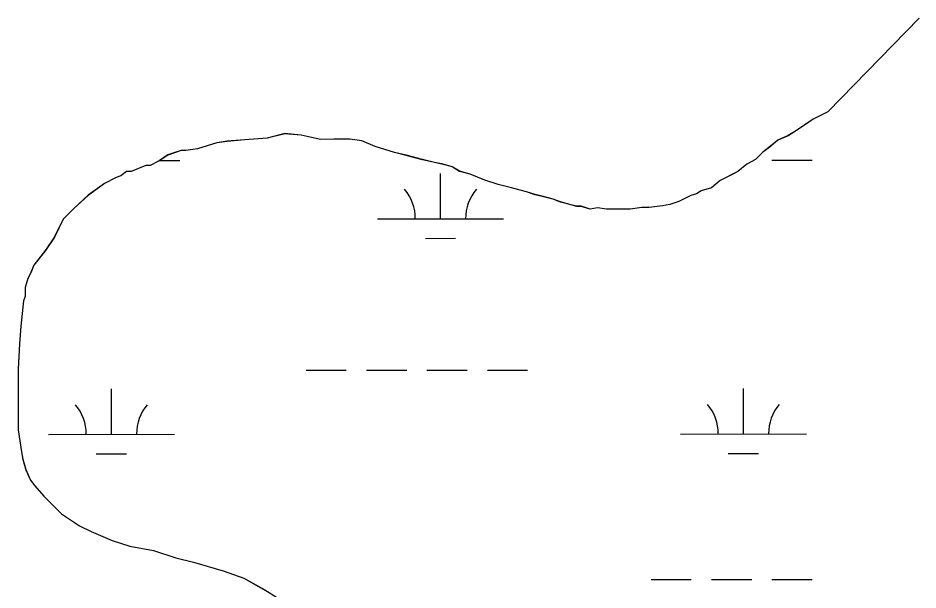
# Model space of a CAD drawing. Extents: x 3279314 to 3317160, y 734079 to 759431.
# Drawn here: x 3297154 to 3297868, y 742539 to 742993 of the extents above; entities that cross this region are included whole.
import ezdxf

# ---------------------------------------------------------------- set-up
doc = ezdxf.new("R2010")
doc.units = 0
for name, color, linetype in [('V-SITE-VEGE', 7, 'Continuous'), ('V-TOPO-SHOR', 7, 'Continuous'), ('V-WETL-SWMP', 7, 'Continuous')]:
    doc.layers.add(name, color=color, linetype=linetype)

msp = doc.modelspace()

# ---------------------------------------------------------------- linework, layer by layer
at = {"layer": 'V-SITE-VEGE'}
for p, q in [((3297869.48, 742993.23), (3297796.95, 742918.82)), ((3297785.22, 742912.89), (3297771.17, 742903.42)), ((3297796.95, 742918.82), (3297785.22, 742912.89)), ((3297351.54, 742897.88), (3297333.92, 742896.62)), ((3297365.63, 742901.47), (3297351.54, 742897.88)), ((3297378.57, 742900.36), (3297365.63, 742901.47)), ((3297383.27, 742899.2), (3297378.57, 742900.36)), ((3297393.87, 742896.91), (3297383.27, 742899.2)), ((3297765.31, 742899.86), (3297757.1, 742896.3)), ((3297771.17, 742903.42), (3297765.31, 742899.86)), ((3297311.59, 742894.16), (3297296.34, 742889.38)), ((3297319.82, 742895.37), (3297311.59, 742894.16)), ((3297333.92, 742896.62), (3297319.82, 742895.37)), ((3297417.38, 742897.02), (3297393.87, 742896.91)), ((3297426.78, 742895.89), (3297417.38, 742897.02)), ((3297437.39, 742891.24), (3297426.78, 742895.89)), ((3297452.69, 742886.61), (3297437.39, 742891.24)), ((3297750.07, 742890.39), (3297745.38, 742886.83)), ((3297757.1, 742896.3), (3297750.07, 742890.39)), ((3297272.85, 742884.57), (3297265.82, 742879.83)), ((3297283.41, 742888.15), (3297272.85, 742884.57)), ((3297286.94, 742888.17), (3297283.41, 742888.15)), ((3297296.34, 742889.38), (3297286.94, 742888.17)), ((3297462.1, 742884.3), (3297452.69, 742886.61)), ((3297475.05, 742880.84), (3297462.1, 742884.3)), ((3297745.38, 742886.83), (3297739.54, 742880.93)), ((3297255.25, 742876.26), (3297249.39, 742873.88)), ((3297258.78, 742876.27), (3297255.25, 742876.26)), ((3297265.82, 742879.83), (3297258.78, 742876.27)), ((3297484.46, 742878.53), (3297475.05, 742880.84)), ((3297490.35, 742877.38), (3297484.46, 742878.53)), ((3297498.59, 742875.07), (3297490.35, 742877.38)), ((3297732.5, 742877.37), (3297725.48, 742871.46)), ((3297739.54, 742880.93), (3297732.5, 742877.37)), ((3297240, 742871.48), (3297235.31, 742867.93)), ((3297243.52, 742871.5), (3297240, 742871.48)), ((3297249.39, 742873.88), (3297243.52, 742871.5)), ((3297504.48, 742871.57), (3297498.59, 742875.07)), ((3297512.72, 742869.26), (3297504.48, 742871.57)), ((3297524.5, 742864.62), (3297512.72, 742869.26)), ((3297725.48, 742871.46), (3297711.4, 742864.34)), ((3297222.41, 742861.99), (3297209.52, 742852.53)), ((3297231.79, 742866.74), (3297222.41, 742861.99)), ((3297235.31, 742867.93), (3297231.79, 742866.74)), ((3297535.1, 742861.14), (3297524.5, 742864.62)), ((3297711.4, 742864.34), (3297704.38, 742858.43)), ((3297544.51, 742858.84), (3297535.1, 742861.14)), ((3297557.46, 742855.37), (3297544.51, 742858.84)), ((3297564.52, 742853.05), (3297557.46, 742855.37)), ((3297696.16, 742856.04), (3297692.65, 742853.67)), ((3297704.38, 742858.43), (3297696.16, 742856.04)), ((3297209.52, 742852.53), (3297197.82, 742841.89)), ((3297578.65, 742849.6), (3297564.52, 742853.05)), ((3297584.53, 742847.27), (3297578.65, 742849.6)), ((3297678.57, 742847.72), (3297671.53, 742845.34)), ((3297687.95, 742852.47), (3297678.57, 742847.72)), ((3297692.65, 742853.67), (3297687.95, 742852.47)), ((3297197.82, 742841.89), (3297189.63, 742833.62)), ((3297592.77, 742844.96), (3297584.53, 742847.27)), ((3297597.48, 742843.81), (3297592.77, 742844.96)), ((3297601, 742843.83), (3297597.48, 742843.81)), ((3297608.07, 742841.51), (3297601, 742843.83)), ((3297613.94, 742842.71), (3297608.07, 742841.51)), ((3297621, 742841.57), (3297613.94, 742842.71)), ((3297626.88, 742841.6), (3297621, 742841.57)), ((3297639.81, 742841.66), (3297626.88, 742841.6)), ((3297649.2, 742842.88), (3297639.81, 742841.66)), ((3297655.08, 742842.91), (3297649.2, 742842.88)), ((3297665.66, 742844.13), (3297655.08, 742842.91)), ((3297671.53, 742845.34), (3297665.66, 742844.13)), ((3297189.63, 742833.62), (3297182.65, 742819.48)), ((3297182.65, 742819.48), (3297175.65, 742808.87)), ((3297175.65, 742808.87), (3297166.3, 742797.07)), ((3297163.98, 742791.18), (3297161.65, 742786.47)), ((3297166.3, 742797.07), (3297163.98, 742791.18)), ((3297161.65, 742786.47), (3297159.33, 742779.41)), ((3297159.33, 742779.41), (3297159.37, 742772.35)), ((3297158.21, 742768.82), (3297155.95, 742748.83)), ((3297159.37, 742772.35), (3297158.21, 742768.82)), ((3297155.95, 742748.83), (3297154.84, 742734.72)), ((3297154.84, 742734.72), (3297153.76, 742714.73)), ((3297153.76, 742714.73), (3297153.99, 742666.53)), ((3297153.99, 742666.53), (3297156.43, 742648.91)), ((3297156.43, 742648.91), (3297157.63, 742643.04)), ((3297157.63, 742643.04), (3297160.02, 742634.83)), ((3297160.02, 742634.83), (3297163.59, 742626.61)), ((3297163.59, 742626.61), (3297167.14, 742621.93)), ((3297167.14, 742621.93), (3297174.23, 742613.73)), ((3297174.23, 742613.73), (3297188.4, 742599.7)), ((3297188.4, 742599.7), (3297202.56, 742590.36)), ((3297202.56, 742590.36), (3297211.98, 742585.7)), ((3297211.98, 742585.7), (3297228.47, 742578.73)), ((3297228.47, 742578.73), (3297242.6, 742574.1)), ((3297242.6, 742574.1), (3297261.42, 742570.66)), ((3297261.42, 742570.66), (3297279.08, 742564.87)), ((3297279.08, 742564.87), (3297293.21, 742561.41)), ((3297293.21, 742561.41), (3297316.75, 742554.47)), ((3297316.75, 742554.47), (3297333.23, 742548.67)), ((3297333.23, 742548.67), (3297349.73, 742539.34))]:
    msp.add_line(p, q, dxfattribs=at)
at = {"layer": 'V-TOPO-SHOR'}
for points in [[(3297869.47, 742993.28), (3297796.95, 742918.88)], [(3297796.95, 742918.88), (3297785.22, 742912.94), (3297781.71, 742910.58), (3297771.16, 742903.47), (3297765.3, 742899.92), (3297757.09, 742896.35), (3297750.06, 742890.44), (3297745.38, 742886.89), (3297739.53, 742880.99), (3297732.49, 742877.43), (3297725.47, 742871.51), (3297720.78, 742869.14), (3297711.4, 742864.4), (3297704.37, 742858.48), (3297696.16, 742856.09), (3297692.64, 742853.72), (3297687.95, 742852.53), (3297683.26, 742850.15), (3297678.56, 742847.78), (3297671.52, 742845.4), (3297665.65, 742844.19), (3297655.08, 742842.96), (3297649.2, 742842.94), (3297639.8, 742841.72), (3297635.1, 742841.7), (3297626.87, 742841.65), (3297621, 742841.63), (3297613.94, 742842.77), (3297608.07, 742841.56), (3297601, 742843.88), (3297597.48, 742843.86), (3297592.77, 742845.02), (3297584.53, 742847.33), (3297578.64, 742849.65), (3297573.93, 742850.81), (3297564.52, 742853.11), (3297557.45, 742855.43), (3297544.51, 742858.89), (3297535.09, 742861.2), (3297524.5, 742864.67), (3297512.72, 742869.32), (3297504.48, 742871.63), (3297498.58, 742875.13), (3297490.35, 742877.44), (3297484.46, 742878.59), (3297475.05, 742880.89), (3297462.1, 742884.36), (3297452.68, 742886.66), (3297437.38, 742891.29), (3297426.78, 742895.95), (3297417.37, 742897.07), (3297412.67, 742897.05), (3297407.97, 742897.03), (3297404.44, 742897.01), (3297393.86, 742896.96), (3297383.27, 742899.26), (3297378.56, 742900.42), (3297365.63, 742901.53), (3297351.54, 742897.93), (3297333.91, 742896.67), (3297319.81, 742895.43), (3297311.59, 742894.22), (3297296.33, 742889.44), (3297286.93, 742888.22), (3297283.41, 742888.2), (3297279.89, 742887.01), (3297272.85, 742884.63), (3297265.81, 742879.89), (3297258.78, 742876.33), (3297255.25, 742876.32), (3297249.39, 742873.94), (3297243.52, 742871.56), (3297239.99, 742871.54), (3297235.31, 742867.99), (3297231.79, 742866.8), (3297222.41, 742862.05), (3297209.52, 742852.58), (3297197.82, 742841.95), (3297193.14, 742837.22), (3297189.63, 742833.68), (3297187.3, 742828.97), (3297182.64, 742819.54), (3297175.64, 742808.93), (3297166.29, 742797.13), (3297163.97, 742791.24), (3297161.64, 742786.53), (3297159.33, 742779.46), (3297159.36, 742772.41), (3297158.2, 742768.88), (3297155.95, 742748.88), (3297154.84, 742734.77), (3297153.76, 742714.79), (3297153.83, 742700.68), (3297153.92, 742680.7), (3297153.99, 742666.59), (3297156.43, 742648.97), (3297157.63, 742643.1), (3297160.02, 742634.88), (3297163.59, 742626.67), (3297167.14, 742621.99), (3297174.23, 742613.79)], [(3297174.23, 742613.79), (3297178.95, 742609.11), (3297188.4, 742599.76), (3297195.48, 742595.08), (3297202.55, 742590.42), (3297211.98, 742585.76), (3297228.47, 742578.79), (3297242.59, 742574.15), (3297261.42, 742570.72), (3297279.08, 742564.93), (3297293.2, 742561.47), (3297316.74, 742554.53), (3297333.23, 742548.73), (3297349.73, 742539.4), (3297359.16, 742533.57)]]:
    msp.add_lwpolyline(points, dxfattribs=at)
at = {"layer": 'V-WETL-SWMP'}
for p, q in [((3297869.47, 742993.28), (3297796.95, 742918.88)), ((3297869.47, 742993.28), (3297796.95, 742918.88)), ((3297785.22, 742912.94), (3297771.16, 742903.47)), ((3297785.22, 742912.94), (3297771.16, 742903.47)), ((3297796.95, 742918.88), (3297785.22, 742912.94)), ((3297796.95, 742918.88), (3297785.22, 742912.94)), ((3297351.55, 742897.92), (3297333.92, 742896.66)), ((3297351.55, 742897.92), (3297333.92, 742896.66)), ((3297365.64, 742901.52), (3297351.55, 742897.92)), ((3297365.64, 742901.52), (3297351.55, 742897.92)), ((3297378.57, 742900.41), (3297365.64, 742901.52)), ((3297378.57, 742900.41), (3297365.64, 742901.52)), ((3297383.28, 742899.25), (3297378.57, 742900.41)), ((3297383.28, 742899.25), (3297378.57, 742900.41)), ((3297393.87, 742896.95), (3297383.28, 742899.25)), ((3297393.87, 742896.95), (3297383.28, 742899.25)), ((3297765.3, 742899.92), (3297757.09, 742896.35)), ((3297765.3, 742899.92), (3297757.09, 742896.35)), ((3297771.16, 742903.47), (3297765.3, 742899.92)), ((3297771.16, 742903.47), (3297765.3, 742899.92)), ((3297311.6, 742894.21), (3297296.34, 742889.43)), ((3297311.6, 742894.21), (3297296.34, 742889.43)), ((3297319.82, 742895.42), (3297311.6, 742894.21)), ((3297319.82, 742895.42), (3297311.6, 742894.21)), ((3297333.92, 742896.66), (3297319.82, 742895.42)), ((3297333.92, 742896.66), (3297319.82, 742895.42)), ((3297417.38, 742897.06), (3297393.87, 742896.95)), ((3297417.38, 742897.06), (3297393.87, 742896.95)), ((3297426.79, 742895.93), (3297417.38, 742897.06)), ((3297426.79, 742895.93), (3297417.38, 742897.06)), ((3297437.39, 742891.28), (3297426.79, 742895.93)), ((3297437.39, 742891.28), (3297426.79, 742895.93)), ((3297452.69, 742886.65), (3297437.39, 742891.28)), ((3297452.69, 742886.65), (3297437.39, 742891.28)), ((3297750.07, 742890.44), (3297745.38, 742886.89)), ((3297750.07, 742890.44), (3297745.38, 742886.89)), ((3297757.09, 742896.35), (3297750.07, 742890.44)), ((3297757.09, 742896.35), (3297750.07, 742890.44)), ((3297272.85, 742884.62), (3297265.82, 742879.88)), ((3297272.85, 742884.62), (3297265.82, 742879.88)), ((3297283.42, 742888.19), (3297272.85, 742884.62)), ((3297283.42, 742888.19), (3297272.85, 742884.62)), ((3297286.94, 742888.21), (3297283.42, 742888.19)), ((3297286.94, 742888.21), (3297283.42, 742888.19)), ((3297296.34, 742889.43), (3297286.94, 742888.21)), ((3297296.34, 742889.43), (3297286.94, 742888.21)), ((3297462.11, 742884.35), (3297452.69, 742886.65)), ((3297462.11, 742884.35), (3297452.69, 742886.65)), ((3297475.06, 742880.88), (3297462.11, 742884.35)), ((3297475.06, 742880.88), (3297462.11, 742884.35)), ((3297745.38, 742886.89), (3297739.53, 742880.99)), ((3297745.38, 742886.89), (3297739.53, 742880.99)), ((3297255.26, 742876.31), (3297243.53, 742871.55)), ((3297255.26, 742876.31), (3297243.53, 742871.55)), ((3297258.79, 742876.32), (3297255.26, 742876.31)), ((3297258.79, 742876.32), (3297255.26, 742876.31)), ((3297265.82, 742879.88), (3297258.79, 742876.32)), ((3297265.82, 742879.88), (3297258.79, 742876.32)), ((3297266.29, 742880.2), (3297282.39, 742880.2)), ((3297484.47, 742878.58), (3297475.06, 742880.88)), ((3297484.47, 742878.58), (3297475.06, 742880.88)), ((3297490.35, 742877.43), (3297484.47, 742878.58)), ((3297490.35, 742877.43), (3297484.47, 742878.58)), ((3297498.59, 742875.12), (3297490.35, 742877.43)), ((3297498.59, 742875.12), (3297490.35, 742877.43)), ((3297732.5, 742877.43), (3297725.47, 742871.51)), ((3297732.5, 742877.43), (3297725.47, 742871.51)), ((3297739.53, 742880.99), (3297732.5, 742877.43)), ((3297739.53, 742880.99), (3297732.5, 742877.43)), ((3297752.3, 742880.44), (3297784.3, 742880.46)), ((3297240, 742871.53), (3297235.31, 742867.98)), ((3297240, 742871.53), (3297235.31, 742867.98)), ((3297243.53, 742871.55), (3297240, 742871.53)), ((3297243.53, 742871.55), (3297240, 742871.53)), ((3297489.26, 742833.88), (3297489.24, 742869.88)), ((3297504.49, 742871.62), (3297498.59, 742875.12)), ((3297504.49, 742871.62), (3297498.59, 742875.12)), ((3297512.73, 742869.31), (3297504.49, 742871.62)), ((3297512.73, 742869.31), (3297504.49, 742871.62)), ((3297524.5, 742864.66), (3297512.73, 742869.31)), ((3297524.5, 742864.66), (3297512.73, 742869.31)), ((3297725.47, 742871.51), (3297711.4, 742864.39)), ((3297725.47, 742871.51), (3297711.4, 742864.39)), ((3297222.41, 742862.04), (3297209.53, 742852.58)), ((3297222.41, 742862.04), (3297209.53, 742852.58)), ((3297231.79, 742866.79), (3297222.41, 742862.04)), ((3297231.79, 742866.79), (3297222.41, 742862.04)), ((3297235.31, 742867.98), (3297231.79, 742866.79)), ((3297235.31, 742867.98), (3297231.79, 742866.79)), ((3297535.1, 742861.19), (3297524.5, 742864.66)), ((3297535.1, 742861.19), (3297524.5, 742864.66)), ((3297711.4, 742864.39), (3297704.37, 742858.48)), ((3297711.4, 742864.39), (3297704.37, 742858.48)), ((3297544.51, 742858.88), (3297535.1, 742861.19)), ((3297544.51, 742858.88), (3297535.1, 742861.19)), ((3297557.46, 742855.42), (3297544.51, 742858.88)), ((3297557.46, 742855.42), (3297544.51, 742858.88)), ((3297564.53, 742853.1), (3297557.46, 742855.42)), ((3297564.53, 742853.1), (3297557.46, 742855.42)), ((3297696.16, 742856.09), (3297692.64, 742853.72)), ((3297696.16, 742856.09), (3297692.64, 742853.72)), ((3297704.37, 742858.48), (3297696.16, 742856.09)), ((3297704.37, 742858.48), (3297696.16, 742856.09)), ((3297209.53, 742852.58), (3297197.82, 742841.94)), ((3297209.53, 742852.58), (3297197.82, 742841.94)), ((3297578.65, 742849.64), (3297564.53, 742853.1)), ((3297578.65, 742849.64), (3297564.53, 742853.1)), ((3297584.53, 742847.32), (3297578.65, 742849.64)), ((3297584.53, 742847.32), (3297578.65, 742849.64)), ((3297678.57, 742847.78), (3297671.52, 742845.4)), ((3297678.57, 742847.78), (3297671.52, 742845.4)), ((3297687.95, 742852.53), (3297678.57, 742847.78)), ((3297687.95, 742852.53), (3297678.57, 742847.78)), ((3297692.64, 742853.72), (3297687.95, 742852.53)), ((3297692.64, 742853.72), (3297687.95, 742852.53)), ((3297197.82, 742841.94), (3297189.63, 742833.68)), ((3297197.82, 742841.94), (3297189.63, 742833.68)), ((3297592.77, 742845.01), (3297584.53, 742847.32)), ((3297592.77, 742845.01), (3297584.53, 742847.32)), ((3297597.48, 742843.86), (3297592.77, 742845.01)), ((3297597.48, 742843.86), (3297592.77, 742845.01)), ((3297601, 742843.88), (3297597.48, 742843.86)), ((3297601, 742843.88), (3297597.48, 742843.86)), ((3297608.07, 742841.56), (3297601, 742843.88)), ((3297608.07, 742841.56), (3297601, 742843.88)), ((3297613.94, 742842.77), (3297608.07, 742841.56)), ((3297613.94, 742842.77), (3297608.07, 742841.56)), ((3297621, 742841.63), (3297613.94, 742842.77)), ((3297621, 742841.63), (3297613.94, 742842.77)), ((3297639.8, 742841.72), (3297621, 742841.63)), ((3297639.8, 742841.72), (3297621, 742841.63)), ((3297649.2, 742842.94), (3297639.8, 742841.72)), ((3297649.2, 742842.94), (3297639.8, 742841.72)), ((3297655.08, 742842.96), (3297649.2, 742842.94)), ((3297655.08, 742842.96), (3297649.2, 742842.94)), ((3297665.65, 742844.19), (3297655.08, 742842.96)), ((3297665.65, 742844.19), (3297655.08, 742842.96)), ((3297671.52, 742845.4), (3297665.65, 742844.19)), ((3297671.52, 742845.4), (3297665.65, 742844.19)), ((3297189.63, 742833.68), (3297182.65, 742819.54)), ((3297189.63, 742833.68), (3297182.65, 742819.54)), ((3297439.26, 742833.85), (3297539.26, 742833.9)), ((3297182.65, 742819.54), (3297175.65, 742808.92)), ((3297182.65, 742819.54), (3297175.65, 742808.92)), ((3297477.27, 742818.44), (3297501.27, 742818.45)), ((3297175.65, 742808.92), (3297166.3, 742797.12)), ((3297175.65, 742808.92), (3297166.3, 742797.12)), ((3297163.98, 742791.24), (3297161.65, 742786.52)), ((3297163.98, 742791.24), (3297161.65, 742786.52)), ((3297166.3, 742797.12), (3297163.98, 742791.24)), ((3297166.3, 742797.12), (3297163.98, 742791.24)), ((3297161.65, 742786.52), (3297159.33, 742779.46)), ((3297161.65, 742786.52), (3297159.33, 742779.46)), ((3297159.33, 742779.46), (3297159.37, 742772.41)), ((3297159.33, 742779.46), (3297159.37, 742772.41)), ((3297158.21, 742768.87), (3297155.95, 742748.88)), ((3297158.21, 742768.87), (3297155.95, 742748.88)), ((3297159.37, 742772.41), (3297158.21, 742768.87)), ((3297159.37, 742772.41), (3297158.21, 742768.87)), ((3297155.95, 742748.88), (3297154.84, 742734.77)), ((3297155.95, 742748.88), (3297154.84, 742734.77)), ((3297154.84, 742734.77), (3297153.76, 742714.78)), ((3297154.84, 742734.77), (3297153.76, 742714.78)), ((3297153.76, 742714.78), (3297153.99, 742666.59)), ((3297153.76, 742714.78), (3297153.99, 742666.59)), ((3297382.48, 742713.75), (3297414.48, 742713.77)), ((3297430.48, 742713.78), (3297462.48, 742713.79)), ((3297478.48, 742713.8), (3297510.48, 742713.82)), ((3297526.48, 742713.83), (3297558.48, 742713.84)), ((3297227.91, 742662.93), (3297227.89, 742698.93)), ((3297729.82, 742663.19), (3297729.8, 742699.19)), ((3297153.99, 742666.59), (3297156.43, 742648.97)), ((3297153.99, 742666.59), (3297156.43, 742648.97)), ((3297177.91, 742662.91), (3297277.91, 742662.96)), ((3297679.82, 742663.16), (3297779.82, 742663.21)), ((3297156.43, 742648.97), (3297157.63, 742643.09)), ((3297156.43, 742648.97), (3297157.63, 742643.09)), ((3297215.92, 742647.5), (3297239.92, 742647.51)), ((3297717.83, 742647.75), (3297741.83, 742647.76)), ((3297157.63, 742643.09), (3297160.02, 742634.88)), ((3297157.63, 742643.09), (3297160.02, 742634.88)), ((3297160.02, 742634.88), (3297163.59, 742626.67)), ((3297160.02, 742634.88), (3297163.59, 742626.67)), ((3297163.59, 742626.67), (3297167.14, 742621.98)), ((3297163.59, 742626.67), (3297167.14, 742621.98)), ((3297167.14, 742621.98), (3297174.23, 742613.79)), ((3297167.14, 742621.98), (3297174.23, 742613.79)), ((3297174.23, 742613.79), (3297188.4, 742599.75)), ((3297174.23, 742613.79), (3297188.4, 742599.75)), ((3297188.4, 742599.75), (3297202.55, 742590.41)), ((3297188.4, 742599.75), (3297202.55, 742590.41)), ((3297202.55, 742590.41), (3297211.98, 742585.76)), ((3297202.55, 742590.41), (3297211.98, 742585.76)), ((3297211.98, 742585.76), (3297228.47, 742578.78)), ((3297211.98, 742585.76), (3297228.47, 742578.78)), ((3297228.47, 742578.78), (3297242.6, 742574.15)), ((3297228.47, 742578.78), (3297242.6, 742574.15)), ((3297242.6, 742574.15), (3297261.42, 742570.71)), ((3297242.6, 742574.15), (3297261.42, 742570.71)), ((3297261.42, 742570.71), (3297279.08, 742564.92)), ((3297261.42, 742570.71), (3297279.08, 742564.92)), ((3297279.08, 742564.92), (3297293.21, 742561.46)), ((3297279.08, 742564.92), (3297293.21, 742561.46)), ((3297293.21, 742561.46), (3297316.75, 742554.52)), ((3297293.21, 742561.46), (3297316.75, 742554.52)), ((3297316.75, 742554.52), (3297333.23, 742548.72)), ((3297316.75, 742554.52), (3297333.23, 742548.72)), ((3297333.23, 742548.72), (3297349.73, 742539.4)), ((3297333.23, 742548.72), (3297349.73, 742539.4)), ((3297656.47, 742547.72), (3297688.47, 742547.74)), ((3297704.47, 742547.74), (3297736.47, 742547.76)), ((3297752.47, 742547.77), (3297784.47, 742547.78))]:
    msp.add_line(p, q, dxfattribs=at)
for centre, start, end in [((3297434.02, 742834.33), 359.25735, 40.80101), ((3297544.5, 742834.38), 139.25734, 180.801), ((3297172.67, 742663.38), 359.25735, 40.80101), ((3297283.15, 742663.44), 139.25734, 180.801), ((3297674.58, 742663.64), 359.25735, 40.80101), ((3297785.06, 742663.69), 139.25734, 180.801)]:
    msp.add_arc(centre, 35.25, start, end, dxfattribs=at)

doc.saveas('drawing.dxf')
